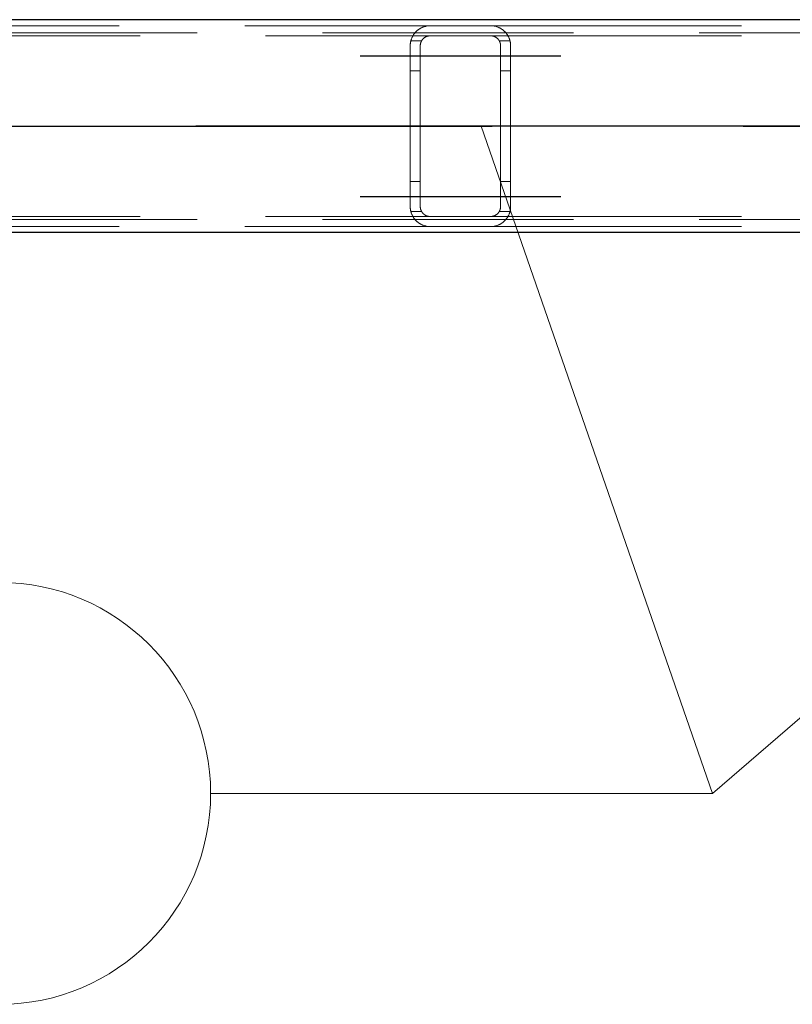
# Model space of a CAD drawing. Header units: millimetres. Extents: x -851 to 2, y 9346 to 10016.
# Tile 401 of 505: x -339 to -331, y 9572 to 9582. Entities that reach past the tile are written whole.
import ezdxf

# ---------------------------------------------------------------- set-up
doc = ezdxf.new("R2010")
doc.units = ezdxf.units.MM
doc.header["$LTSCALE"] = 10
doc.linetypes.add('HIDDEN', pattern=[0.375, 0.25, -0.125])
doc.linetypes.add('MITTE', pattern=[2, 1.25, -0.25, 0.25, -0.25])
for name, color, linetype, lineweight in [('PS_Hidden', 2, 'HIDDEN', 9), ('PS_Pos', 1, 'Continuous', 15), ('PS_Shape', 161, 'Continuous', 30), ('PS_SOLID', 7, 'Continuous', 30)]:
    doc.layers.add(name, color=color, linetype=linetype, lineweight=lineweight)
doc.layers.add('PS_Mid', color=5, linetype='MITTE')
doc.styles.add('simplex', font='simplex.shx', dxfattribs={"width": 0.75})

# ---------------------------------------------------------------- blocks, each defined once
blk = doc.blocks.new('*X865')
at = {"layer": 'PS_Hidden', "color": 2, "linetype": 'HIDDEN'}
for p, q in [((-187.1157, 9581.7584), (-423.9557, 9581.7584)), ((-344.1408, 9581.8284), (-334.7924, 9581.8284)), ((-334.9657, 9581.7283), (-334.9633, 9581.7322)), ((-334.9633, 9581.7322), (-334.9609, 9581.7361)), ((-334.9609, 9581.7361), (-334.9584, 9581.7399)), ((-334.9584, 9581.7399), (-334.9559, 9581.7436)), ((-334.9559, 9581.7436), (-334.9532, 9581.7473)), ((-334.9532, 9581.7473), (-334.9505, 9581.7509)), ((-334.9505, 9581.7509), (-334.9477, 9581.7544)), ((-334.9477, 9581.7544), (-334.9448, 9581.7579)), ((-334.9448, 9581.7579), (-334.9419, 9581.7613)), ((-334.9419, 9581.7613), (-334.9389, 9581.7646)), ((-334.9389, 9581.7646), (-334.9358, 9581.7678)), ((-334.9358, 9581.7678), (-334.9327, 9581.7709)), ((-334.9327, 9581.7709), (-334.9295, 9581.774)), ((-334.9295, 9581.774), (-334.9262, 9581.777)), ((-334.9262, 9581.777), (-334.9229, 9581.7799)), ((-334.9229, 9581.7799), (-334.9196, 9581.7828)), ((-334.9196, 9581.7828), (-334.9161, 9581.7855)), ((-334.9161, 9581.7855), (-334.9126, 9581.7882)), ((-334.9126, 9581.7882), (-334.9089, 9581.7909)), ((-334.9089, 9581.7909), (-334.905, 9581.7936)), ((-334.905, 9581.7936), (-334.901, 9581.7963)), ((-334.901, 9581.7963), (-334.8968, 9581.7989)), ((-334.8968, 9581.7989), (-334.8925, 9581.8015)), ((-334.8925, 9581.8015), (-334.888, 9581.804)), ((-334.888, 9581.804), (-334.8834, 9581.8064)), ((-334.8834, 9581.8064), (-334.8786, 9581.8088)), ((-334.8786, 9581.8088), (-334.8737, 9581.811)), ((-334.8737, 9581.811), (-334.8687, 9581.8132)), ((-334.8687, 9581.8132), (-334.8636, 9581.8153)), ((-334.8636, 9581.8153), (-334.8583, 9581.8172)), ((-334.8583, 9581.8172), (-334.8529, 9581.819)), ((-334.8529, 9581.819), (-334.8474, 9581.8207)), ((-334.8474, 9581.8207), (-334.8417, 9581.8222)), ((-334.8417, 9581.8222), (-334.8355, 9581.8237)), ((-334.8355, 9581.8237), (-334.8289, 9581.825)), ((-334.8289, 9581.825), (-334.8219, 9581.8262)), ((-334.8219, 9581.8262), (-334.8148, 9581.8271)), ((-334.8148, 9581.8271), (-334.8074, 9581.8278)), ((-334.8074, 9581.8278), (-334.7999, 9581.8283)), ((-334.7999, 9581.8283), (-334.7924, 9581.8284)), ((-334.7924, 9581.8284), (-334.1924, 9581.8284)), ((-334.1924, 9581.8284), (-324.7924, 9581.8284)), ((-334.1924, 9581.8284), (-334.1853, 9581.8283)), ((-334.1853, 9581.8283), (-334.178, 9581.8279)), ((-334.178, 9581.8279), (-334.1708, 9581.8272)), ((-334.1708, 9581.8272), (-334.1637, 9581.8263)), ((-334.1637, 9581.8263), (-334.1567, 9581.8252)), ((-334.1567, 9581.8252), (-334.1499, 9581.8238)), ((-334.1499, 9581.8238), (-334.1435, 9581.8223)), ((-334.1435, 9581.8223), (-334.1373, 9581.8206)), ((-334.1373, 9581.8206), (-334.1315, 9581.8189)), ((-334.1315, 9581.8189), (-334.1261, 9581.8171)), ((-334.1261, 9581.8171), (-334.1208, 9581.8151)), ((-334.1208, 9581.8151), (-334.1156, 9581.813)), ((-334.1156, 9581.813), (-334.1105, 9581.8109)), ((-334.1105, 9581.8109), (-334.1056, 9581.8086)), ((-334.1056, 9581.8086), (-334.1008, 9581.8062)), ((-334.1008, 9581.8062), (-334.0961, 9581.8037)), ((-334.0961, 9581.8037), (-334.0916, 9581.8011)), ((-334.0916, 9581.8011), (-334.0871, 9581.7984)), ((-334.0871, 9581.7984), (-334.0828, 9581.7957)), ((-334.0828, 9581.7957), (-334.0787, 9581.7929)), ((-334.0787, 9581.7929), (-334.0746, 9581.79)), ((-334.0746, 9581.79), (-334.0707, 9581.7871)), ((-334.0707, 9581.7871), (-334.067, 9581.7841)), ((-334.067, 9581.7841), (-334.0633, 9581.7811)), ((-334.0633, 9581.7811), (-334.0598, 9581.7781)), ((-334.0598, 9581.7781), (-334.0565, 9581.7751)), ((-334.0565, 9581.7751), (-334.0532, 9581.772)), ((-334.0532, 9581.772), (-334.0501, 9581.769)), ((-334.0501, 9581.769), (-334.0471, 9581.7659)), ((-334.0471, 9581.7659), (-334.0442, 9581.7627)), ((-334.0442, 9581.7627), (-334.0413, 9581.7594)), ((-334.0413, 9581.7594), (-334.0384, 9581.756)), ((-334.0384, 9581.756), (-334.0356, 9581.7526)), ((-334.0356, 9581.7526), (-334.0329, 9581.7491)), ((-334.0329, 9581.7491), (-334.0303, 9581.7455)), ((-334.0303, 9581.7455), (-334.0277, 9581.7418)), ((-334.0277, 9581.7418), (-334.0252, 9581.7381)), ((-334.0252, 9581.7381), (-334.0227, 9581.7343)), ((-334.0227, 9581.7343), (-334.0204, 9581.7304)), ((-343.9324, 9581.7284), (-334.7924, 9581.7284)), ((-334.9924, 9581.6284), (-334.9923, 9581.6333)), ((-334.9923, 9581.6333), (-334.9922, 9581.6381)), ((-334.9922, 9581.6381), (-334.9919, 9581.643)), ((-334.9919, 9581.643), (-334.9914, 9581.6478)), ((-334.9914, 9581.6478), (-334.9909, 9581.6526)), ((-334.9909, 9581.6526), (-334.9903, 9581.6574)), ((-334.9903, 9581.6574), (-334.9895, 9581.6622)), ((-334.9895, 9581.6622), (-334.9886, 9581.6669)), ((-334.9886, 9581.6669), (-334.9876, 9581.6716)), ((-334.9876, 9581.6716), (-334.9866, 9581.6762)), ((-334.9866, 9581.6762), (-334.9854, 9581.6809)), ((-334.879, 9581.6784), (-334.9861, 9581.6784)), ((-334.9854, 9581.6809), (-334.9841, 9581.6854)), ((-334.9841, 9581.6854), (-334.9827, 9581.69)), ((-334.9827, 9581.69), (-334.9812, 9581.6944)), ((-334.9812, 9581.6944), (-334.9796, 9581.6989)), ((-334.9796, 9581.6989), (-334.9779, 9581.7033)), ((-334.9779, 9581.7033), (-334.9761, 9581.7076)), ((-334.9761, 9581.7076), (-334.9742, 9581.7118)), ((-334.9742, 9581.7118), (-334.9722, 9581.716)), ((-334.9722, 9581.716), (-334.9701, 9581.7202)), ((-334.9701, 9581.7202), (-334.9679, 9581.7243)), ((-334.9679, 9581.7243), (-334.9657, 9581.7283)), ((-334.8922, 9581.6351), (-334.8923, 9581.6328)), ((-334.892, 9581.6373), (-334.8922, 9581.6351)), ((-334.8918, 9581.6395), (-334.892, 9581.6373)), ((-334.8915, 9581.6418), (-334.8918, 9581.6395)), ((-334.8912, 9581.644), (-334.8915, 9581.6418)), ((-334.8908, 9581.6462), (-334.8912, 9581.644)), ((-334.8904, 9581.6484), (-334.8908, 9581.6462)), ((-334.8899, 9581.6507), (-334.8904, 9581.6484)), ((-334.8893, 9581.6529), (-334.8899, 9581.6507)), ((-334.8888, 9581.6551), (-334.8893, 9581.6529)), ((-334.8881, 9581.6573), (-334.8888, 9581.6551)), ((-334.8874, 9581.6594), (-334.8881, 9581.6573)), ((-334.8867, 9581.6616), (-334.8874, 9581.6594)), ((-334.8859, 9581.6638), (-334.8867, 9581.6616)), ((-334.8851, 9581.6659), (-334.8859, 9581.6638)), ((-334.8842, 9581.668), (-334.8851, 9581.6659)), ((-334.8833, 9581.6701), (-334.8842, 9581.668)), ((-334.8823, 9581.6722), (-334.8833, 9581.6701)), ((-334.8813, 9581.6742), (-334.8823, 9581.6722)), ((-334.8802, 9581.6763), (-334.8813, 9581.6742)), ((-334.8791, 9581.6783), (-334.8802, 9581.6763)), ((-334.8779, 9581.6803), (-334.8791, 9581.6783)), ((-334.8767, 9581.6822), (-334.8779, 9581.6803)), ((-334.8754, 9581.6842), (-334.8767, 9581.6822)), ((-334.8741, 9581.6861), (-334.8754, 9581.6842)), ((-334.8727, 9581.688), (-334.8741, 9581.6861)), ((-334.8713, 9581.6898), (-334.8727, 9581.688)), ((-334.8699, 9581.6916), (-334.8713, 9581.6898)), ((-334.8684, 9581.6934), (-334.8699, 9581.6916)), ((-334.8668, 9581.6952), (-334.8684, 9581.6934)), ((-334.8652, 9581.6969), (-334.8668, 9581.6952)), ((-334.8636, 9581.6986), (-334.8652, 9581.6969)), ((-334.8619, 9581.7003), (-334.8636, 9581.6986)), ((-334.8602, 9581.7019), (-334.8619, 9581.7003)), ((-334.8585, 9581.7035), (-334.8602, 9581.7019)), ((-334.8567, 9581.705), (-334.8585, 9581.7035)), ((-334.8548, 9581.7065), (-334.8567, 9581.705)), ((-334.8529, 9581.708), (-334.8548, 9581.7065)), ((-334.8509, 9581.7095), (-334.8529, 9581.708)), ((-334.8488, 9581.711), (-334.8509, 9581.7095)), ((-334.8466, 9581.7124), (-334.8488, 9581.711)), ((-334.8444, 9581.7138), (-334.8466, 9581.7124)), ((-334.8421, 9581.7152), (-334.8444, 9581.7138)), ((-334.8397, 9581.7165), (-334.8421, 9581.7152)), ((-334.8372, 9581.7178), (-334.8397, 9581.7165)), ((-334.8346, 9581.719), (-334.8372, 9581.7178)), ((-334.832, 9581.7202), (-334.8346, 9581.719)), ((-334.8293, 9581.7213), (-334.832, 9581.7202)), ((-334.8266, 9581.7224), (-334.8293, 9581.7213)), ((-334.8237, 9581.7234), (-334.8266, 9581.7224)), ((-334.8209, 9581.7243), (-334.8237, 9581.7234)), ((-334.8179, 9581.7251), (-334.8209, 9581.7243)), ((-334.8149, 9581.7258), (-334.8179, 9581.7251)), ((-334.8118, 9581.7265), (-334.8149, 9581.7258)), ((-334.8087, 9581.7271), (-334.8118, 9581.7265)), ((-334.8055, 9581.7275), (-334.8087, 9581.7271)), ((-334.8023, 9581.7279), (-334.8055, 9581.7275)), ((-334.7991, 9581.7282), (-334.8023, 9581.7279)), ((-334.7958, 9581.7283), (-334.7991, 9581.7282)), ((-334.7924, 9581.7284), (-334.7958, 9581.7283)), ((-334.1924, 9581.7284), (-334.7924, 9581.7284)), ((-334.1924, 9581.7284), (-324.7924, 9581.7284)), ((-334.1892, 9581.7283), (-334.1924, 9581.7284)), ((-334.1859, 9581.7282), (-334.1892, 9581.7283)), ((-334.1825, 9581.7279), (-334.1859, 9581.7282)), ((-334.1792, 9581.7275), (-334.1825, 9581.7279)), ((-334.1758, 9581.727), (-334.1792, 9581.7275)), ((-334.1725, 9581.7264), (-334.1758, 9581.727)), ((-334.1693, 9581.7257), (-334.1725, 9581.7264)), ((-334.1661, 9581.7249), (-334.1693, 9581.7257)), ((-334.1631, 9581.724), (-334.1661, 9581.7249)), ((-334.1602, 9581.7231), (-334.1631, 9581.724)), ((-334.1574, 9581.7221), (-334.1602, 9581.7231)), ((-334.1547, 9581.721), (-334.1574, 9581.7221)), ((-334.152, 9581.7199), (-334.1547, 9581.721)), ((-334.1494, 9581.7186), (-334.152, 9581.7199)), ((-334.1468, 9581.7174), (-334.1494, 9581.7186)), ((-334.1443, 9581.716), (-334.1468, 9581.7174)), ((-334.1419, 9581.7146), (-334.1443, 9581.716)), ((-334.1395, 9581.7131), (-334.1419, 9581.7146)), ((-334.1372, 9581.7116), (-334.1395, 9581.7131)), ((-334.1349, 9581.7101), (-334.1372, 9581.7116)), ((-334.1327, 9581.7085), (-334.1349, 9581.7101)), ((-334.1306, 9581.7069), (-334.1327, 9581.7085)), ((-334.1286, 9581.7053), (-334.1306, 9581.7069)), ((-334.1266, 9581.7037), (-334.1286, 9581.7053)), ((-334.1248, 9581.702), (-334.1266, 9581.7037)), ((-334.123, 9581.7004), (-334.1248, 9581.702)), ((-334.1214, 9581.6988), (-334.123, 9581.7004)), ((-334.1198, 9581.6971), (-334.1214, 9581.6988)), ((-334.1182, 9581.6954), (-334.1198, 9581.6971)), ((-334.1167, 9581.6937), (-334.1182, 9581.6954)), ((-334.1152, 9581.6919), (-334.1167, 9581.6937)), ((-334.1138, 9581.6902), (-334.1152, 9581.6919)), ((-334.1124, 9581.6883), (-334.1138, 9581.6902)), ((-334.111, 9581.6865), (-334.1124, 9581.6883)), ((-334.1097, 9581.6846), (-334.111, 9581.6865)), ((-334.1085, 9581.6827), (-334.1097, 9581.6846)), ((-334.1072, 9581.6808), (-334.1085, 9581.6827)), ((-334.1061, 9581.6788), (-334.1072, 9581.6808)), ((-334.1049, 9581.6769), (-334.1061, 9581.6788)), ((-333.9988, 9581.6784), (-334.1058, 9581.6784)), ((-334.1039, 9581.6749), (-334.1049, 9581.6769)), ((-334.1028, 9581.6729), (-334.1039, 9581.6749)), ((-334.1019, 9581.6708), (-334.1028, 9581.6729)), ((-334.1009, 9581.6688), (-334.1019, 9581.6708)), ((-334.1, 9581.6667), (-334.1009, 9581.6688)), ((-334.0992, 9581.6646), (-334.1, 9581.6667)), ((-334.0984, 9581.6625), (-334.0992, 9581.6646)), ((-334.0977, 9581.6604), (-334.0984, 9581.6625)), ((-334.097, 9581.6583), (-334.0977, 9581.6604)), ((-334.0963, 9581.6562), (-334.097, 9581.6583)), ((-334.0958, 9581.654), (-334.0963, 9581.6562)), ((-334.0952, 9581.6519), (-334.0958, 9581.654)), ((-334.0947, 9581.6497), (-334.0952, 9581.6519)), ((-334.0943, 9581.6476), (-334.0947, 9581.6497)), ((-334.0939, 9581.6454), (-334.0943, 9581.6476)), ((-334.0935, 9581.6433), (-334.0939, 9581.6454)), ((-334.0932, 9581.6411), (-334.0935, 9581.6433)), ((-334.093, 9581.639), (-334.0932, 9581.6411)), ((-334.0928, 9581.6368), (-334.093, 9581.639)), ((-334.0926, 9581.6347), (-334.0928, 9581.6368)), ((-334.0925, 9581.6326), (-334.0926, 9581.6347)), ((-334.0204, 9581.7304), (-334.0181, 9581.7264)), ((-334.0181, 9581.7264), (-334.0159, 9581.7224)), ((-334.0159, 9581.7224), (-334.0138, 9581.7184)), ((-334.0138, 9581.7184), (-334.0118, 9581.7142)), ((-334.0118, 9581.7142), (-334.0098, 9581.7101)), ((-334.0098, 9581.7101), (-334.008, 9581.7058)), ((-334.008, 9581.7058), (-334.0063, 9581.7015)), ((-334.0063, 9581.7015), (-334.0046, 9581.6972)), ((-334.0046, 9581.6972), (-334.0031, 9581.6928)), ((-334.0031, 9581.6928), (-334.0016, 9581.6883)), ((-334.0016, 9581.6883), (-334.0003, 9581.6838)), ((-334.0003, 9581.6838), (-333.999, 9581.6793)), ((-333.999, 9581.6793), (-333.9979, 9581.6748)), ((-333.9979, 9581.6748), (-333.9969, 9581.6702)), ((-333.9969, 9581.6702), (-333.9959, 9581.6656)), ((-333.9959, 9581.6656), (-333.9951, 9581.661)), ((-333.9951, 9581.661), (-333.9944, 9581.6563)), ((-333.9944, 9581.6563), (-333.9938, 9581.6517)), ((-333.9938, 9581.6517), (-333.9933, 9581.647)), ((-333.9933, 9581.647), (-333.9929, 9581.6424)), ((-333.9929, 9581.6424), (-333.9926, 9581.6377)), ((-333.9926, 9581.6377), (-333.9925, 9581.633)), ((-333.9925, 9581.633), (-333.9924, 9581.6284)), ((-334.9924, 9580.0284), (-334.9924, 9581.6284)), ((-334.8923, 9581.6328), (-334.8924, 9581.6306)), ((-334.8924, 9581.6306), (-334.8924, 9581.6284)), ((-334.8924, 9581.6284), (-334.8924, 9580.0284)), ((-334.0924, 9581.6305), (-334.0925, 9581.6326)), ((-334.0924, 9581.6284), (-334.0924, 9581.6305)), ((-334.0924, 9580.0284), (-334.0924, 9581.6284)), ((-333.9924, 9581.6284), (-333.9924, 9580.0284)), ((-333.9924, 9581.6284), (-333.9924, 9581.6284)), ((-334.8924, 9581.3784), (-334.9924, 9581.3784)), ((-333.9924, 9581.3784), (-334.0924, 9581.3784)), ((-334.8924, 9580.2784), (-334.9924, 9580.2784)), ((-333.9924, 9580.2784), (-334.0924, 9580.2784)), ((-334.9923, 9580.0235), (-334.9924, 9580.0284)), ((-334.9924, 9580.0284), (-334.9924, 9580.0284)), ((-334.9922, 9580.0186), (-334.9923, 9580.0235)), ((-334.9919, 9580.0138), (-334.9922, 9580.0186)), ((-334.9914, 9580.009), (-334.9919, 9580.0138)), ((-334.9909, 9580.0042), (-334.9914, 9580.009)), ((-334.9903, 9579.9994), (-334.9909, 9580.0042)), ((-334.9895, 9579.9946), (-334.9903, 9579.9994)), ((-334.9886, 9579.9899), (-334.9895, 9579.9946)), ((-334.9876, 9579.9852), (-334.9886, 9579.9899)), ((-334.9866, 9579.9805), (-334.9876, 9579.9852)), ((-334.9854, 9579.9759), (-334.9866, 9579.9805)), ((-334.879, 9579.9784), (-334.9861, 9579.9784)), ((-334.9841, 9579.9714), (-334.9854, 9579.9759)), ((-334.9827, 9579.9668), (-334.9841, 9579.9714)), ((-334.9812, 9579.9623), (-334.9827, 9579.9668)), ((-334.8924, 9580.0284), (-334.8924, 9580.0262)), ((-334.8924, 9580.0262), (-334.8923, 9580.024)), ((-334.8923, 9580.024), (-334.8922, 9580.0217)), ((-334.8922, 9580.0217), (-334.892, 9580.0195)), ((-334.892, 9580.0195), (-334.8918, 9580.0173)), ((-334.8918, 9580.0173), (-334.8915, 9580.015)), ((-334.8915, 9580.015), (-334.8912, 9580.0128)), ((-334.8912, 9580.0128), (-334.8908, 9580.0106)), ((-334.8908, 9580.0106), (-334.8904, 9580.0084)), ((-334.8904, 9580.0084), (-334.8899, 9580.0061)), ((-334.8899, 9580.0061), (-334.8893, 9580.0039)), ((-334.8893, 9580.0039), (-334.8888, 9580.0017)), ((-334.8888, 9580.0017), (-334.8881, 9579.9995)), ((-334.8881, 9579.9995), (-334.8874, 9579.9974)), ((-334.8874, 9579.9974), (-334.8867, 9579.9952)), ((-334.8867, 9579.9952), (-334.8859, 9579.993)), ((-334.8859, 9579.993), (-334.8851, 9579.9909)), ((-334.8851, 9579.9909), (-334.8842, 9579.9888)), ((-334.8842, 9579.9888), (-334.8833, 9579.9867)), ((-334.8833, 9579.9867), (-334.8823, 9579.9846)), ((-334.8823, 9579.9846), (-334.8813, 9579.9825)), ((-334.8813, 9579.9825), (-334.8802, 9579.9805)), ((-334.8802, 9579.9805), (-334.8791, 9579.9785)), ((-334.8791, 9579.9785), (-334.8779, 9579.9765)), ((-334.8779, 9579.9765), (-334.8767, 9579.9745)), ((-334.8767, 9579.9745), (-334.8754, 9579.9726)), ((-334.8754, 9579.9726), (-334.8741, 9579.9707)), ((-334.8741, 9579.9707), (-334.8727, 9579.9688)), ((-334.8727, 9579.9688), (-334.8713, 9579.967)), ((-334.8713, 9579.967), (-334.8699, 9579.9651)), ((-334.1152, 9579.9649), (-334.1138, 9579.9666)), ((-334.1138, 9579.9666), (-334.1124, 9579.9685)), ((-334.1124, 9579.9685), (-334.111, 9579.9703)), ((-334.111, 9579.9703), (-334.1097, 9579.9722)), ((-334.1097, 9579.9722), (-334.1085, 9579.9741)), ((-334.1085, 9579.9741), (-334.1072, 9579.976)), ((-334.1072, 9579.976), (-334.1061, 9579.978)), ((-334.1061, 9579.978), (-334.1049, 9579.9799)), ((-333.9988, 9579.9784), (-334.1058, 9579.9784)), ((-334.1049, 9579.9799), (-334.1039, 9579.9819)), ((-334.1039, 9579.9819), (-334.1028, 9579.9839)), ((-334.1028, 9579.9839), (-334.1019, 9579.986)), ((-334.1019, 9579.986), (-334.1009, 9579.988)), ((-334.1009, 9579.988), (-334.1, 9579.9901)), ((-334.1, 9579.9901), (-334.0992, 9579.9922)), ((-334.0992, 9579.9922), (-334.0984, 9579.9943)), ((-334.0984, 9579.9943), (-334.0977, 9579.9964)), ((-334.0977, 9579.9964), (-334.097, 9579.9985)), ((-334.097, 9579.9985), (-334.0963, 9580.0006)), ((-334.0963, 9580.0006), (-334.0958, 9580.0028)), ((-334.0958, 9580.0028), (-334.0952, 9580.0049)), ((-334.0952, 9580.0049), (-334.0947, 9580.0071)), ((-334.0947, 9580.0071), (-334.0943, 9580.0092)), ((-334.0943, 9580.0092), (-334.0939, 9580.0114)), ((-334.0939, 9580.0114), (-334.0935, 9580.0135)), ((-334.0935, 9580.0135), (-334.0932, 9580.0157)), ((-334.0932, 9580.0157), (-334.093, 9580.0178)), ((-334.093, 9580.0178), (-334.0928, 9580.0199)), ((-334.0928, 9580.0199), (-334.0926, 9580.0221)), ((-334.0926, 9580.0221), (-334.0925, 9580.0242)), ((-334.0925, 9580.0242), (-334.0924, 9580.0263)), ((-334.0924, 9580.0263), (-334.0924, 9580.0284)), ((-334.0016, 9579.9685), (-334.0031, 9579.964)), ((-334.0003, 9579.9729), (-334.0016, 9579.9685)), ((-333.999, 9579.9775), (-334.0003, 9579.9729)), ((-333.9979, 9579.982), (-333.999, 9579.9775)), ((-333.9969, 9579.9866), (-333.9979, 9579.982)), ((-333.9959, 9579.9912), (-333.9969, 9579.9866)), ((-333.9951, 9579.9958), (-333.9959, 9579.9912)), ((-333.9944, 9580.0004), (-333.9951, 9579.9958)), ((-333.9938, 9580.0051), (-333.9944, 9580.0004)), ((-333.9933, 9580.0098), (-333.9938, 9580.0051)), ((-333.9929, 9580.0144), (-333.9933, 9580.0098)), ((-333.9926, 9580.0191), (-333.9929, 9580.0144)), ((-333.9925, 9580.0237), (-333.9926, 9580.0191)), ((-333.9924, 9580.0284), (-333.9925, 9580.0237)), ((-187.1157, 9579.8984), (-423.9557, 9579.8984)), ((-343.9324, 9579.9284), (-334.7924, 9579.9284)), ((-334.9796, 9579.9579), (-334.9812, 9579.9623)), ((-334.9779, 9579.9535), (-334.9796, 9579.9579)), ((-334.9761, 9579.9492), (-334.9779, 9579.9535)), ((-334.9742, 9579.945), (-334.9761, 9579.9492)), ((-334.9722, 9579.9407), (-334.9742, 9579.945)), ((-334.9701, 9579.9366), (-334.9722, 9579.9407)), ((-334.9679, 9579.9325), (-334.9701, 9579.9366)), ((-334.9657, 9579.9285), (-334.9679, 9579.9325)), ((-334.9633, 9579.9246), (-334.9657, 9579.9285)), ((-334.9609, 9579.9207), (-334.9633, 9579.9246)), ((-334.9584, 9579.9169), (-334.9609, 9579.9207)), ((-334.9559, 9579.9132), (-334.9584, 9579.9169)), ((-334.9532, 9579.9095), (-334.9559, 9579.9132)), ((-334.9505, 9579.9059), (-334.9532, 9579.9095)), ((-334.9477, 9579.9024), (-334.9505, 9579.9059)), ((-334.9448, 9579.8989), (-334.9477, 9579.9024)), ((-334.9419, 9579.8955), (-334.9448, 9579.8989)), ((-334.9389, 9579.8922), (-334.9419, 9579.8955)), ((-334.9358, 9579.889), (-334.9389, 9579.8922)), ((-334.9327, 9579.8859), (-334.9358, 9579.889)), ((-334.9295, 9579.8828), (-334.9327, 9579.8859)), ((-334.9262, 9579.8798), (-334.9295, 9579.8828)), ((-334.9229, 9579.8769), (-334.9262, 9579.8798)), ((-334.9196, 9579.874), (-334.9229, 9579.8769)), ((-334.9161, 9579.8713), (-334.9196, 9579.874)), ((-334.9126, 9579.8686), (-334.9161, 9579.8713)), ((-334.9089, 9579.8659), (-334.9126, 9579.8686)), ((-334.8699, 9579.9651), (-334.8684, 9579.9634)), ((-334.8684, 9579.9634), (-334.8668, 9579.9616)), ((-334.8668, 9579.9616), (-334.8652, 9579.9599)), ((-334.8652, 9579.9599), (-334.8636, 9579.9582)), ((-334.8636, 9579.9582), (-334.8619, 9579.9565)), ((-334.8619, 9579.9565), (-334.8602, 9579.9549)), ((-334.8602, 9579.9549), (-334.8585, 9579.9533)), ((-334.8585, 9579.9533), (-334.8567, 9579.9518)), ((-334.8567, 9579.9518), (-334.8548, 9579.9503)), ((-334.8548, 9579.9503), (-334.8529, 9579.9488)), ((-334.8529, 9579.9488), (-334.8509, 9579.9473)), ((-334.8509, 9579.9473), (-334.8488, 9579.9458)), ((-334.8488, 9579.9458), (-334.8466, 9579.9444)), ((-334.8466, 9579.9444), (-334.8444, 9579.943)), ((-334.8444, 9579.943), (-334.8421, 9579.9416)), ((-334.8421, 9579.9416), (-334.8397, 9579.9403)), ((-334.8397, 9579.9403), (-334.8372, 9579.939)), ((-334.8372, 9579.939), (-334.8346, 9579.9378)), ((-334.8346, 9579.9378), (-334.832, 9579.9366)), ((-334.832, 9579.9366), (-334.8293, 9579.9355)), ((-334.8293, 9579.9355), (-334.8266, 9579.9344)), ((-334.8266, 9579.9344), (-334.8237, 9579.9334)), ((-334.8237, 9579.9334), (-334.8209, 9579.9325)), ((-334.8209, 9579.9325), (-334.8179, 9579.9317)), ((-334.8179, 9579.9317), (-334.8149, 9579.931)), ((-334.8149, 9579.931), (-334.8118, 9579.9303)), ((-334.8118, 9579.9303), (-334.8087, 9579.9297)), ((-334.8087, 9579.9297), (-334.8055, 9579.9293)), ((-334.8055, 9579.9293), (-334.8023, 9579.9289)), ((-334.8023, 9579.9289), (-334.7991, 9579.9286)), ((-334.7991, 9579.9286), (-334.7958, 9579.9285)), ((-334.7958, 9579.9285), (-334.7924, 9579.9284)), ((-334.7924, 9579.9284), (-334.1924, 9579.9284)), ((-334.1924, 9579.9284), (-334.1892, 9579.9285)), ((-334.1924, 9579.9284), (-324.7924, 9579.9284)), ((-334.1892, 9579.9285), (-334.1859, 9579.9286)), ((-334.1859, 9579.9286), (-334.1825, 9579.9289)), ((-334.1825, 9579.9289), (-334.1792, 9579.9293)), ((-334.1792, 9579.9293), (-334.1758, 9579.9298)), ((-334.1758, 9579.9298), (-334.1725, 9579.9304)), ((-334.1725, 9579.9304), (-334.1693, 9579.9311)), ((-334.1693, 9579.9311), (-334.1661, 9579.9319)), ((-334.1661, 9579.9319), (-334.1631, 9579.9328)), ((-334.1631, 9579.9328), (-334.1602, 9579.9337)), ((-334.1602, 9579.9337), (-334.1574, 9579.9347)), ((-334.1574, 9579.9347), (-334.1547, 9579.9358)), ((-334.1547, 9579.9358), (-334.152, 9579.9369)), ((-334.152, 9579.9369), (-334.1494, 9579.9381)), ((-334.1494, 9579.9381), (-334.1468, 9579.9394)), ((-334.1468, 9579.9394), (-334.1443, 9579.9408)), ((-334.1443, 9579.9408), (-334.1419, 9579.9422)), ((-334.1419, 9579.9422), (-334.1395, 9579.9437)), ((-334.1395, 9579.9437), (-334.1372, 9579.9452)), ((-334.1372, 9579.9452), (-334.1349, 9579.9467)), ((-334.1349, 9579.9467), (-334.1327, 9579.9483)), ((-334.1327, 9579.9483), (-334.1306, 9579.9499)), ((-334.1306, 9579.9499), (-334.1286, 9579.9515)), ((-334.1286, 9579.9515), (-334.1266, 9579.9531)), ((-334.1266, 9579.9531), (-334.1248, 9579.9548)), ((-334.1248, 9579.9548), (-334.123, 9579.9564)), ((-334.123, 9579.9564), (-334.1214, 9579.958)), ((-334.1214, 9579.958), (-334.1198, 9579.9597)), ((-334.1198, 9579.9597), (-334.1182, 9579.9614)), ((-334.1182, 9579.9614), (-334.1167, 9579.9631)), ((-334.1167, 9579.9631), (-334.1152, 9579.9649)), ((-334.0707, 9579.8697), (-334.0746, 9579.8668)), ((-334.067, 9579.8727), (-334.0707, 9579.8697)), ((-334.0633, 9579.8757), (-334.067, 9579.8727)), ((-334.0598, 9579.8787), (-334.0633, 9579.8757)), ((-334.0565, 9579.8817), (-334.0598, 9579.8787)), ((-334.0532, 9579.8848), (-334.0565, 9579.8817)), ((-334.0501, 9579.8878), (-334.0532, 9579.8848)), ((-334.0471, 9579.8909), (-334.0501, 9579.8878)), ((-334.0442, 9579.8941), (-334.0471, 9579.8909)), ((-334.0413, 9579.8974), (-334.0442, 9579.8941)), ((-334.0384, 9579.9008), (-334.0413, 9579.8974)), ((-334.0356, 9579.9042), (-334.0384, 9579.9008)), ((-334.0329, 9579.9077), (-334.0356, 9579.9042)), ((-334.0303, 9579.9113), (-334.0329, 9579.9077)), ((-334.0277, 9579.915), (-334.0303, 9579.9113)), ((-334.0252, 9579.9187), (-334.0277, 9579.915)), ((-334.0227, 9579.9225), (-334.0252, 9579.9187)), ((-334.0204, 9579.9264), (-334.0227, 9579.9225)), ((-334.0181, 9579.9304), (-334.0204, 9579.9264)), ((-334.0159, 9579.9344), (-334.0181, 9579.9304)), ((-334.0138, 9579.9384), (-334.0159, 9579.9344)), ((-334.0118, 9579.9426), (-334.0138, 9579.9384)), ((-334.0098, 9579.9467), (-334.0118, 9579.9426)), ((-334.008, 9579.951), (-334.0098, 9579.9467)), ((-334.0063, 9579.9553), (-334.008, 9579.951)), ((-334.0046, 9579.9596), (-334.0063, 9579.9553)), ((-334.0031, 9579.964), (-334.0046, 9579.9596)), ((-344.1408, 9579.8284), (-334.7924, 9579.8284)), ((-334.905, 9579.8632), (-334.9089, 9579.8659)), ((-334.901, 9579.8605), (-334.905, 9579.8632)), ((-334.8968, 9579.8579), (-334.901, 9579.8605)), ((-334.8925, 9579.8553), (-334.8968, 9579.8579)), ((-334.888, 9579.8528), (-334.8925, 9579.8553)), ((-334.8834, 9579.8504), (-334.888, 9579.8528)), ((-334.8786, 9579.848), (-334.8834, 9579.8504)), ((-334.8737, 9579.8457), (-334.8786, 9579.848)), ((-334.8687, 9579.8436), (-334.8737, 9579.8457)), ((-334.8636, 9579.8415), (-334.8687, 9579.8436)), ((-334.8583, 9579.8396), (-334.8636, 9579.8415)), ((-334.8529, 9579.8378), (-334.8583, 9579.8396)), ((-334.8474, 9579.8361), (-334.8529, 9579.8378)), ((-334.8417, 9579.8346), (-334.8474, 9579.8361)), ((-334.8355, 9579.8331), (-334.8417, 9579.8346)), ((-334.8289, 9579.8318), (-334.8355, 9579.8331)), ((-334.8219, 9579.8306), (-334.8289, 9579.8318)), ((-334.8148, 9579.8297), (-334.8219, 9579.8306)), ((-334.8074, 9579.829), (-334.8148, 9579.8297)), ((-334.7999, 9579.8285), (-334.8074, 9579.829)), ((-334.7924, 9579.8284), (-334.7999, 9579.8285)), ((-334.1924, 9579.8284), (-334.7924, 9579.8284)), ((-334.1853, 9579.8285), (-334.1924, 9579.8284)), ((-334.1924, 9579.8284), (-324.7924, 9579.8284)), ((-334.1924, 9579.8284), (-334.1924, 9579.8284)), ((-334.178, 9579.8289), (-334.1853, 9579.8285)), ((-334.1708, 9579.8296), (-334.178, 9579.8289)), ((-334.1637, 9579.8305), (-334.1708, 9579.8296)), ((-334.1567, 9579.8316), (-334.1637, 9579.8305)), ((-334.1499, 9579.833), (-334.1567, 9579.8316)), ((-334.1435, 9579.8345), (-334.1499, 9579.833)), ((-334.1373, 9579.8361), (-334.1435, 9579.8345)), ((-334.1315, 9579.8379), (-334.1373, 9579.8361)), ((-334.1261, 9579.8397), (-334.1315, 9579.8379)), ((-334.1208, 9579.8417), (-334.1261, 9579.8397)), ((-334.1156, 9579.8437), (-334.1208, 9579.8417)), ((-334.1105, 9579.8459), (-334.1156, 9579.8437)), ((-334.1056, 9579.8482), (-334.1105, 9579.8459)), ((-334.1008, 9579.8506), (-334.1056, 9579.8482)), ((-334.0961, 9579.8531), (-334.1008, 9579.8506)), ((-334.0916, 9579.8557), (-334.0961, 9579.8531)), ((-334.0871, 9579.8584), (-334.0916, 9579.8557)), ((-334.0828, 9579.8611), (-334.0871, 9579.8584)), ((-334.0787, 9579.8639), (-334.0828, 9579.8611)), ((-334.0746, 9579.8668), (-334.0787, 9579.8639))]:
    blk.add_line(p, q, dxfattribs=at)
at = {"layer": 'PS_Mid', "color": 5, "linetype": 'MITTE'}
for p, q in [((-335.4924, 9581.5284), (-334.3924, 9581.5284)), ((-335.4924, 9581.5284), (-334.3924, 9581.5284)), ((-334.5924, 9581.5284), (-333.4924, 9581.5284)), ((-334.5924, 9581.5284), (-333.4924, 9581.5284)), ((-184.6266, 9580.8284), (-426.4449, 9580.8284)), ((-346.6765, 9580.8284), (-282.3083, 9580.8284)), ((-334.4924, 9580.8284), (-334.4924, 9580.8284)), ((-335.4924, 9580.1284), (-334.3924, 9580.1284)), ((-335.4924, 9580.1284), (-334.3924, 9580.1284)), ((-334.5924, 9580.1284), (-333.4924, 9580.1284)), ((-334.5924, 9580.1284), (-333.4924, 9580.1284))]:
    blk.add_line(p, q, dxfattribs=at)
at = {"layer": 'PS_SOLID', "color": 7, "linetype": 'Continuous'}
for p, q in [((-187.1157, 9581.8884), (-423.9557, 9581.8884)), ((-187.1157, 9579.7684), (-423.9557, 9579.7684))]:
    blk.add_line(p, q, dxfattribs=at)
blk = doc.blocks.new('*X1467')
at = {"color": 1}
for p, q in [((-334.2868, 9580.8284), (-331.9805, 9574.1842)), ((-344.8662, 9576.2842), (-339.0805, 9576.2842)), ((-336.9805, 9574.1842), (-331.9805, 9574.1842)), ((-344.8662, 9572.0842), (-339.0805, 9572.0842))]:
    blk.add_line(p, q, dxfattribs=at)
for centre, start, end in [((-344.8662, 9574.1842), 90, 270), ((-339.0805, 9574.1842), 270, 90)]:
    blk.add_arc(centre, 2.1, start, end, dxfattribs=at)
at = {"color": 30, "style": 'simplex', "width": 0.75}
blk.add_text('590', height=3, dxfattribs=at).set_placement((-344.8662, 9572.6842))
blk = doc.blocks.new('*X1468')
at = {"color": 1}
for p in [(-324.2868, 9580.8284), (-336.9805, 9574.1842)]:
    blk.add_line(p, (-331.9805, 9574.1842), dxfattribs=at)
blk.add_arc((-339.0805, 9574.1842), 2.1, 270, 90, dxfattribs=at)

msp = doc.modelspace()

# ---------------------------------------------------------------- block references
at = {"layer": 'PS_Pos'}
for name in ['*X1467', '*X1468']:
    msp.add_blockref(name, (0, 0), dxfattribs=at)
at = {"layer": 'PS_Shape', "color": 31}
msp.add_blockref('*X865', (0, 0), dxfattribs=at)

doc.saveas('drawing.dxf')
